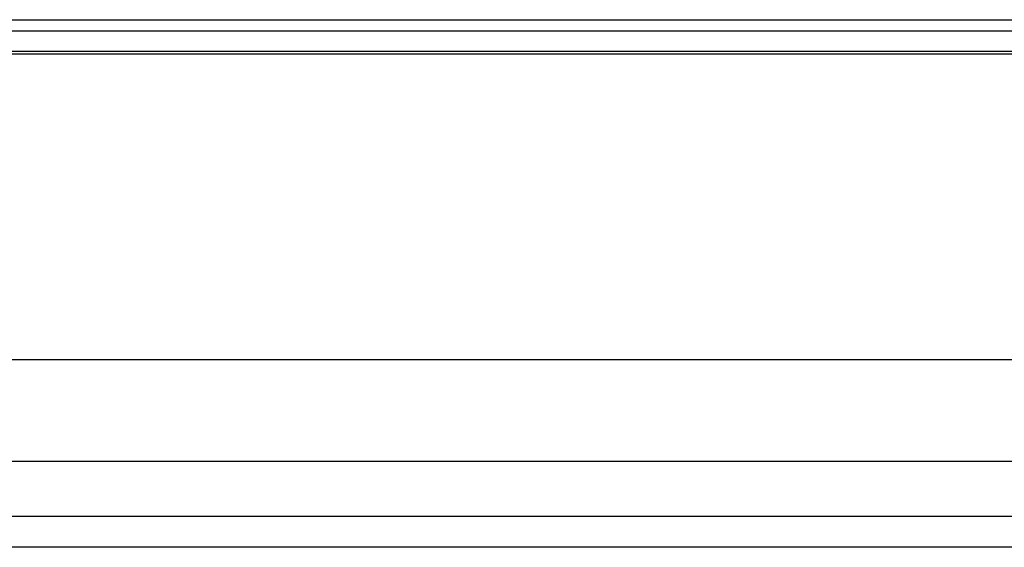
# Model space of a CAD drawing. Header units: millimetres. Extents: x -6054 to 364, y -1866 to 3094.
# Tile 280 of 360: x -3970 to -3907, y 1524 to 1558. Entities that reach past the tile are written whole.
import ezdxf

# ---------------------------------------------------------------- set-up
doc = ezdxf.new("R2010")
doc.units = ezdxf.units.MM
doc.header["$LTSCALE"] = 65.395
doc.layers.get('0').update_dxf_attribs({"linetype": 'CONTINUOUS'})

msp = doc.modelspace()

# ---------------------------------------------------------------- linework, layer by layer
at = {"linetype": 'Continuous'}
for p, q in [((-4729.943, 1557.554), (-3056.403, 1557.554)), ((-4730.643, 1556.854), (-3055.703, 1556.854)), ((-4732.595, 1555.378), (-3053.752, 1555.378)), ((-4732.396, 1555.554), (-3053.95, 1555.554)), ((-4734.98, 1535.954), (-3051.367, 1535.954)), ((-3053.729, 1529.466), (-4732.617, 1529.466)), ((-3057.7, 1525.954), (-4728.647, 1525.954)), ((-3099.485, 1524.002), (-4686.861, 1524.002))]:
    msp.add_line(p, q, dxfattribs=at)

doc.saveas('drawing.dxf')
